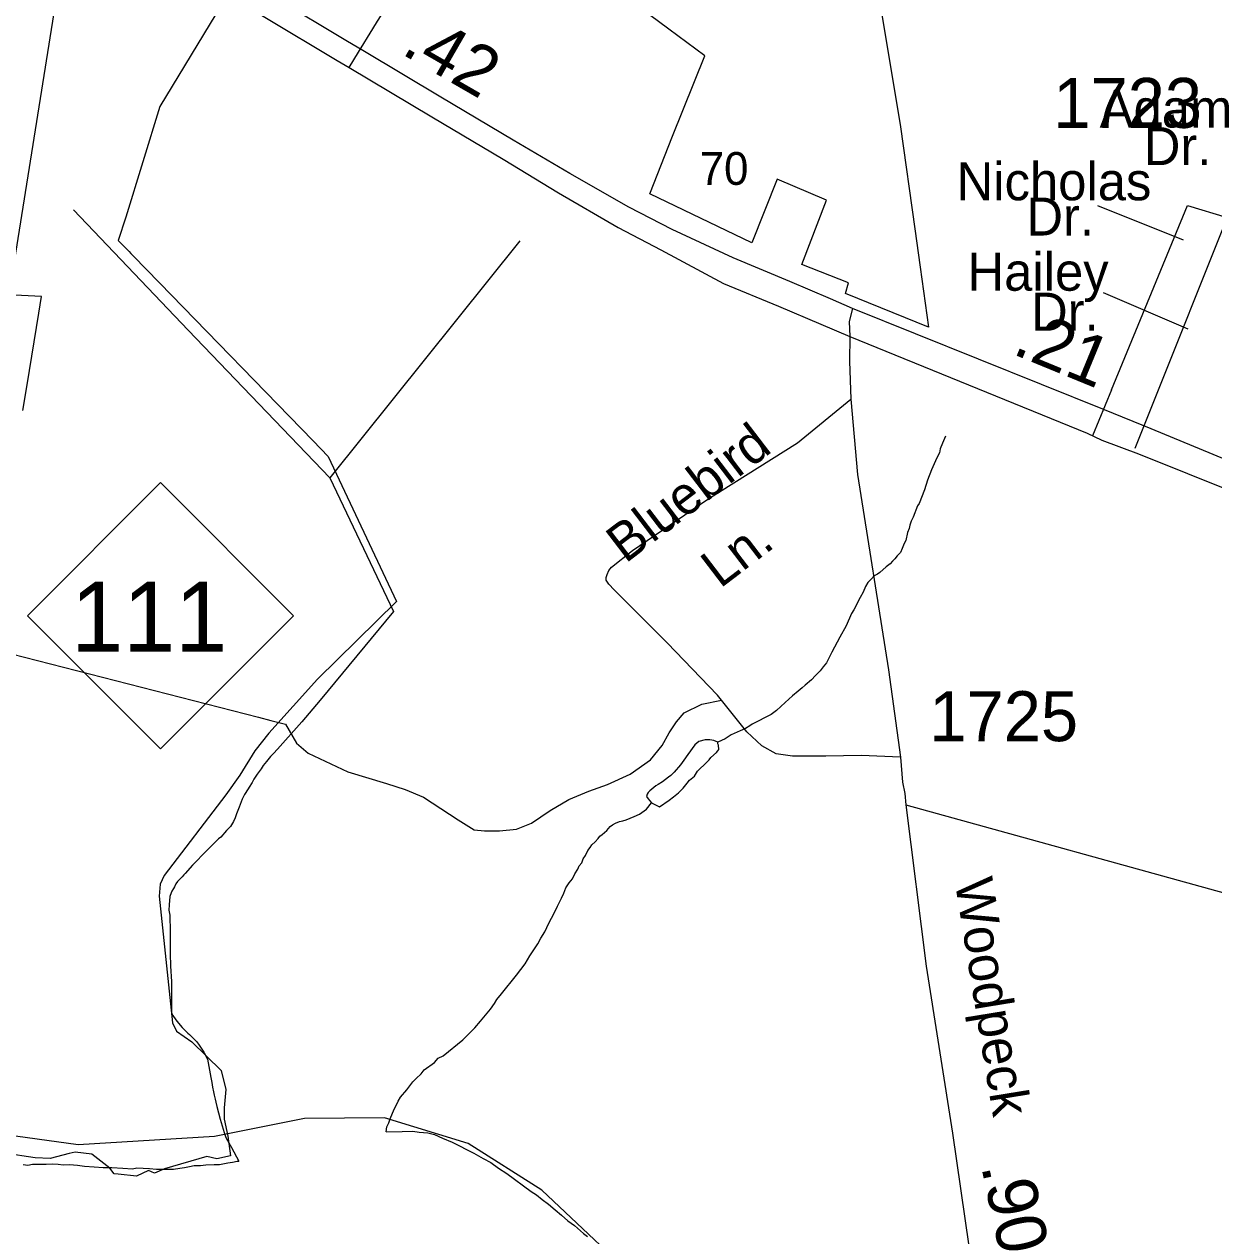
# Model space of a CAD drawing. Extents: x 2206922 to 2357709, y 510027 to 673830.
# Drawn here: x 2322482 to 2325457, y 579534 to 582565 of the extents above; entities that cross this region are included whole.
import ezdxf

# ---------------------------------------------------------------- set-up
doc = ezdxf.new("R2010")
doc.units = 0
for name, color, linetype in [('Exist Boundary Political City Limit New', 7, 'Continuous'), ('Exist Hydrographic Creek Single Shore', 7, 'Continuous'), ('Exist Hydrographic Misc Water Feature', 7, 'Continuous'), ('Exist Road Non-System Type 51', 7, 'Continuous'), ('Exist Road Non-System Type 51 Label', 7, 'Continuous'), ('Exist Road Primary NC Attributed', 7, 'Continuous'), ('Exist Road Primary NC Shield CELL', 7, 'Continuous'), ('Exist Road Primary NC Shield Number Label', 7, 'Continuous'), ('Exist Road Primary US Divided Attributed', 7, 'Continuous'), ('Exist Road Primary US Label', 7, 'Continuous'), ('Exist Road Primary US Mileage Tenths English Label', 7, 'Continuous'), ('Exist Road Secondary Mileage Hundredths English Label', 7, 'Continuous'), ('Exist Road Secondary Type 51 Attributed', 7, 'Continuous'), ('Exist Road Secondary Type 51 Label', 7, 'Continuous'), ('Exist Road Secondary Type 51 Number Label', 7, 'Continuous'), ('Map Preparation Boundary City Limit Buffer Line', 7, 'Continuous')]:
    doc.layers.add(name, color=color, linetype=linetype)

msp = doc.modelspace()

# ---------------------------------------------------------------- linework, layer by layer
at = {"layer": 'Exist Boundary Political City Limit New'}
for points in [[(2324673.5, 582308.4), (2324709.2, 582053.6), (2324723, 581957), (2324744, 581807.5), (2324535.8, 581891.1), (2324543.5, 581918.2), (2324427.2, 581964.1), (2324488.8, 582124.9), (2324365, 582177.6), (2324302, 582017.8), (2324046.8, 582140.8), (2324103.2, 582284.9), (2324184, 582486.4), (2324094.5, 582552.9), (2323814, 582761.1), (2323794, 582771.3), (2323907.8, 583155.7), (2324621.2, 582624.2), (2324673.5, 582308.4)], [(2322961.2, 582590), (2322821.5, 582359), (2322736.5, 582082.5), (2322717, 582024.4), (2322744.2, 581996.3), (2322748.8, 581991.6), (2322754.8, 581985.3), (2322820.5, 581917.7), (2323204.5, 581522.4), (2323242, 581483.9), (2323412.8, 581120.8)], [(2322479, 581598.4), (2322489.2, 581662.6), (2322518.5, 581842.1), (2322525.2, 581883.9), (2322373.2, 581891.2)], [(2323412.8, 581120.8), (2323215.2, 580926.3), (2323093.8, 580791.5), (2323059, 580747.6), (2323021, 580686.2), (2322986.2, 580637.2), (2322832, 580435.2), (2322822, 580413.3), (2322820, 580383.6), (2322852.8, 580066.9), (2322863, 580046), (2322901.5, 580018.8), (2322974.8, 579947.1), (2322986.2, 579900.1), (2322982.5, 579854.1), (2322981.8, 579826.1), (2322991, 579783.2), (2322997.8, 579733.6), (2322964, 579726.8), (2322938.5, 579731.9), (2322832.8, 579701.7), (2322808.2, 579691), (2322792.8, 579697.1), (2322762.8, 579683.1), (2322717.2, 579687.7), (2322707, 579688.7), (2322696.5, 579703.3), (2322651, 579738.1), (2322609.2, 579743.2), (2322594.8, 579739.6), (2322547.2, 579727.5), (2322509.2, 579729), (2322431.8, 579740.5)]]:
    msp.add_lwpolyline(points, dxfattribs=at)
at = {"layer": 'Exist Hydrographic Creek Single Shore'}
msp.add_lwpolyline([(2325729.4, 578486.2), (2325163.5, 578489.6), (2324971.4, 578521.2), (2324753.4, 578633.9), (2324636.5, 578717.7), (2324341.4, 579020.8), (2324096.4, 579329.2), (2324054.4, 579386.6), (2323776.5, 579647.7), (2323592.4, 579765), (2323383.4, 579828.7), (2323183.5, 579827.3), (2322958.4, 579782.1), (2322617.4, 579761.7), (2322284.4, 579807.4), (2321999.3, 579897.6), (2321715.3, 580017.4), (2321497.4, 580172.6), (2321405.3, 580205), (2321212.3, 580328.5), (2320943.3, 580534.2), (2320298.4, 580895.4)], dxfattribs=at)
at = {"layer": 'Exist Hydrographic Misc Water Feature'}
msp.add_line((2323721.6, 582022.8), (2323246.5, 581430), dxfattribs=at)
for points in [[(2322605.3, 582100.7), (2322892.3, 581800), (2323246.5, 581430)], [(2324786.2, 581534.5), (2324778.6, 581516.6), (2324772.9, 581502.4), (2324771.2, 581492.5), (2324764.9, 581480.5), (2324751.3, 581450.5), (2324741.5, 581424.4), (2324733.7, 581400.1), (2324720.4, 581366), (2324716.5, 581360.1), (2324705, 581331.8), (2324700.7, 581321.9), (2324697, 581311.9), (2324695.2, 581303.6), (2324691.3, 581293.7), (2324687.2, 581273.6), (2324683.3, 581265.7), (2324677.5, 581253.6), (2324673.6, 581243.6), (2324665.4, 581235.5), (2324659.5, 581227.5), (2324653.7, 581221.5), (2324648.2, 581215.4), (2324637.9, 581207.3), (2324622.4, 581193), (2324616.2, 581189), (2324608.2, 581185), (2324600.4, 581176.8), (2324592.4, 581168.7), (2324586.5, 581158.6), (2324580.7, 581144.5), (2324572.7, 581130.7), (2324557.2, 581100.2), (2324551.2, 581090.5), (2324537.7, 581060.1), (2324522.1, 581032), (2324502.4, 580994), (2324488.7, 580967.7), (2324480.7, 580957.6), (2324473.1, 580947.4), (2324460.8, 580935.4), (2324451.1, 580925.1), (2324435.1, 580911.3), (2324427.4, 580905.2), (2324417.5, 580896.9), (2324403.6, 580884.8), (2324385.5, 580868.5), (2324364, 580848.2), (2324350.3, 580838.1), (2324302.5, 580813.7), (2324296.7, 580809.7), (2324286.3, 580803.5), (2324272.5, 580797.5), (2324250.6, 580787.4), (2324235.2, 580777.2), (2324216.8, 580769)], [(2323246.5, 581430), (2323405.8, 581095.8), (2323222.3, 580874), (2323176.7, 580819.7), (2323115.6, 580751), (2323105.8, 580740.7), (2323098.2, 580732.9), (2323088, 580720.7), (2323080, 580710.5), (2323074.4, 580702.4), (2323064.4, 580688.5), (2323056.4, 580676.3), (2323052.5, 580668.4), (2323044.5, 580656.2), (2323042.6, 580652.1), (2323033, 580638.1), (2323027.3, 580626), (2323019.7, 580606.1), (2323013.1, 580590), (2323009.8, 580580), (2323005.5, 580570.1), (2322997.9, 580557.8), (2322987.9, 580547.6), (2322974.2, 580531.4), (2322968.4, 580527.4), (2322960.6, 580519.3), (2322944.4, 580503.4), (2322924.7, 580483.3), (2322917.1, 580475.1), (2322913, 580470.8), (2322908.9, 580467), (2322902.8, 580461), (2322885, 580440.6), (2322881.5, 580436.7), (2322877.4, 580432.4), (2322871.6, 580426.4), (2322865.5, 580420.4), (2322861.6, 580414.5), (2322857.7, 580406.6), (2322855.6, 580402.4), (2322851.7, 580396.5), (2322849.7, 580392.3), (2322846, 580382.4), (2322844.4, 580362.3), (2322844.1, 580348.2), (2322846.4, 580336.5), (2322846.2, 580330.5), (2322846.2, 580320.3), (2322846.8, 580310.5), (2322846.8, 580292.3), (2322847.4, 580230.5), (2322847.6, 580218.3), (2322847.6, 580208.6), (2322850.3, 580170.5), (2322850.3, 580160.3), (2322850.7, 580152.6), (2322850.7, 580134.3), (2322850.7, 580094.5), (2322851.1, 580088.4), (2322855.2, 580082.6), (2322863.4, 580070.8), (2322877.4, 580054.9), (2322891.5, 580041), (2322895.2, 580037.2), (2322901.8, 580030.9), (2322907.7, 580025.2), (2322913.5, 580019.4), (2322919.8, 580011.2), (2322931.7, 579993.6), (2322940.3, 579975.7), (2322948.7, 579929.8), (2322951, 579917.7), (2322952.8, 579905.6), (2322955.1, 579894), (2322957.1, 579885.9), (2322959.4, 579875.9), (2322961.4, 579867.9), (2322963.5, 579857.8), (2322971.9, 579825.7), (2322981.9, 579792.1), (2322986.2, 579780.2), (2322990.6, 579772.2), (2323000.4, 579754.5), (2323018.9, 579720.5)], [(2324216.8, 580769), (2324206.9, 580772.9), (2324196.9, 580774.8), (2324185, 580774.6), (2324169, 580770.5), (2324159.1, 580762.2), (2324141.5, 580738.1), (2324131.5, 580723.8), (2324123.7, 580712), (2324107.9, 580693.7), (2324099.7, 580685.6), (2324093.9, 580681.6), (2324078.4, 580669.4), (2324067.9, 580663.3), (2324062.2, 580659.3), (2324056.4, 580655.3), (2324046.6, 580647), (2324042.5, 580643.1), (2324040.4, 580639), (2324038.2, 580633.2), (2324042.7, 580626.9), (2324050.9, 580617.1)], [(2324050.9, 580617.1), (2324071, 580607.2), (2324095, 580623.5), (2324106.4, 580631.9), (2324118.3, 580641.9), (2324130, 580653.9), (2324140.3, 580666.1), (2324146.2, 580674.2), (2324158.1, 580684.1), (2324165.7, 580696.4), (2324171.7, 580702.4), (2324183.8, 580712.7), (2324189.3, 580718.8), (2324195.4, 580724.7), (2324199.3, 580730.6), (2324213.3, 580742.7), (2324217, 580747), (2324219.2, 580750.8), (2324218.8, 580761), (2324217, 580764.9), (2324216.8, 580769)], [(2323387.7, 579794.4), (2323389.4, 579806.3), (2323393.7, 579816.6), (2323397.4, 579826.5), (2323407.4, 579850.6), (2323411.3, 579858.5), (2323417.1, 579870.6), (2323423, 579880.7), (2323438.8, 579899), (2323446.4, 579909.2), (2323454.4, 579919), (2323462.2, 579927.1), (2323474.5, 579939.5), (2323482.5, 579949.2), (2323508.1, 579967.7), (2323517.7, 579978), (2323529.8, 579983.9), (2323579.5, 580024.2), (2323593.4, 580038.4), (2323609.2, 580054.6), (2323622.9, 580070.8), (2323648.4, 580101.1), (2323658.4, 580115.4), (2323664.4, 580125.4), (2323676, 580139.5), (2323713.4, 580185.7), (2323735.1, 580214.1), (2323747, 580234.2), (2323766.5, 580264.1), (2323774.3, 580278.4), (2323784.3, 580294.3), (2323794.4, 580316.3), (2323807.7, 580340.7), (2323815.9, 580358.9), (2323825.5, 580379), (2323831.3, 580391.1), (2323837, 580404.8), (2323845, 580416.9), (2323853, 580427.1), (2323859, 580439.2), (2323866.9, 580451.4), (2323870.4, 580459.4), (2323876.4, 580467.4), (2323880.1, 580477.4), (2323886.2, 580485.4), (2323892, 580497.5), (2323897.9, 580505.5), (2323902, 580511.8), (2323910.2, 580519.9), (2323917.4, 580527.7), (2323921.9, 580534), (2323927.6, 580538), (2323939.5, 580547.9), (2323947.5, 580558.1), (2323953.3, 580562.1), (2323961.3, 580566.2), (2323971.3, 580570.3), (2323979.3, 580572.4), (2323987.3, 580574.4), (2323997.4, 580578.6), (2324007.4, 580582.7), (2324021.1, 580588.8), (2324038.8, 580601.1), (2324050.9, 580617.1)], [(2323387.7, 579794.4), (2323427.7, 579794.8), (2323453.8, 579795.4), (2323470.2, 579793.3), (2323491.9, 579791.7), (2323507.9, 579787.6), (2323528, 579778.2), (2323552.2, 579768.4), (2323606.7, 579740.7), (2323630.3, 579727), (2323648.8, 579717.4), (2323668.5, 579703.5), (2323689.2, 579689.8), (2323749.7, 579644.6), (2323763.6, 579636.4), (2323777.3, 579624.6), (2323793.7, 579612.8), (2323809.7, 579599.1), (2323826.1, 579585.2), (2323841.9, 579571.5), (2323858.3, 579559.7), (2323880.5, 579539.7), (2323890.7, 579532.1)], [(2322479.2, 579712.5), (2322491, 579710.7), (2322502.9, 579713), (2322519.1, 579713), (2322537, 579713.2), (2322553.2, 579713.6), (2322567.3, 579713.5), (2322579.2, 579711.7), (2322595, 579712.1), (2322615.1, 579710.3), (2322633.1, 579708.4), (2322657.1, 579706.8), (2322679.3, 579704.7), (2322701.4, 579705), (2322729.1, 579703.3), (2322753.1, 579701.7), (2322763.4, 579703.8), (2322795.3, 579702.2), (2322813.2, 579700.3), (2322823, 579700.5), (2322839.2, 579700.5), (2322855.4, 579700.9), (2322871, 579703), (2322883.3, 579704.8), (2322895.2, 579707.1), (2322906.9, 579709.4), (2322922.7, 579709.4), (2322936.6, 579711.8), (2322957.1, 579712), (2322970.7, 579711.9), (2322978.7, 579714), (2322991, 579716.2), (2323002.9, 579718.5), (2323015, 579720.3), (2323018.9, 579720.5)]]:
    msp.add_lwpolyline(points, dxfattribs=at)
at = {"layer": 'Exist Road Non-System Type 51'}
for p, q in [((2323353.2, 582553.2), (2323317.7, 582495.5)), ((2323317.7, 582495.5), (2323294.1, 582457.2)), ((2325490.7, 582081.6), (2325301.6, 581608.2)), ((2325201.3, 581650.6), (2325154.2, 581535.6)), ((2325301.6, 581608.2), (2325276.5, 581545.3)), ((2325276.5, 581545.3), (2325259.8, 581503.5)), ((2322450.1, 580990.3), (2323067.9, 580831.1)), ((2323067.9, 580831.1), (2323098.8, 580823.1)), ((2324687.4, 580611.9), (2326055.5, 580233))]:
    msp.add_line(p, q, dxfattribs=at)
for points in [[(2323631.8, 583738.2), (2323658.9, 583689.7), (2323672.2, 583647.6), (2323676.7, 583607.7), (2323676.7, 583567.7), (2323663.4, 583496.7), (2323625.7, 583363.6), (2323541.4, 583088.5), (2323498.2, 582912.2), (2323458.3, 582796.8), (2323420.6, 582677), (2323396.2, 582621.6), (2323365.2, 582572.8), (2323353.2, 582553.2)], [(2325201.3, 581650.6), (2325391.6, 582111.2), (2325490.7, 582081.6)], [(2324226.4, 580874.1), (2324216.3, 580886.8), (2324090, 581017.6), (2323957.2, 581150.4), (2323944.5, 581164.4), (2323937.9, 581174), (2323937.8, 581180.8), (2323940.1, 581188.5), (2323944.5, 581198.2), (2323950.6, 581206.6), (2324003.6, 581248.4), (2324191.7, 581376.5), (2324416.5, 581517.9), (2324549.3, 581627.2)], [(2323098.8, 580823.1), (2323135.4, 580813.7), (2323162.7, 580766.7), (2323192.3, 580741.4), (2323291.4, 580695), (2323388.4, 580665.5), (2323434.8, 580650.7), (2323481.1, 580631.7), (2323567.6, 580574.7), (2323607.7, 580549.4), (2323633, 580547.3), (2323670.9, 580547.3), (2323713.1, 580551.5), (2323751, 580566.3), (2323797.4, 580598), (2323843.8, 580625.4), (2323894.4, 580646.5), (2323940.8, 580663.4), (2323997.8, 580688.7), (2324048.4, 580724.5), (2324077.9, 580760.4), (2324094.8, 580792.1), (2324113.7, 580819.5), (2324132.7, 580842.7), (2324177, 580863.8), (2324226.4, 580874.1)], [(2324673.5, 580731.5), (2324575, 580735.8), (2324487.2, 580733.6), (2324403.7, 580733.6), (2324363, 580740.1), (2324326.6, 580759.4), (2324289.1, 580794.7), (2324226.4, 580874.1)]]:
    msp.add_lwpolyline(points, dxfattribs=at)
at = {"layer": 'Exist Road Non-System Type 51 Label'}
for points in [[(2325166.3, 582111.3), (2325380.6, 582026.1)], [(2325181, 581893.9), (2325392.3, 581802.8)]]:
    msp.add_lwpolyline(points, dxfattribs=at)
at = {"layer": 'Exist Road Primary NC Attributed'}
msp.add_lwpolyline([(2322269.6, 580821.9), (2322305.3, 581027.6), (2322434.9, 581826.6), (2322439.6, 581856.5), (2322572.4, 582688.7), (2322597.8, 582788.5), (2322597.8, 582788.6), (2322606, 582821), (2322619.9, 582854.2)], dxfattribs=at)
at = {"layer": 'Exist Road Primary NC Shield CELL'}
msp.add_lwpolyline([(2322490.1, 581085.3), (2322823, 581418.3), (2323156, 581085.3), (2322823, 580752.3)], close=True, dxfattribs=at)
at = {"layer": 'Exist Road Primary US Divided Attributed'}
for points in [[(2324553.6, 581853.7), (2324498.4, 581878.1), (2324396.8, 581921.5), (2324255.5, 581981), (2324103, 582051.7), (2323994, 582107.5), (2323846.5, 582191.8), (2323705.2, 582274.9), (2323524.2, 582382.8), (2323333.3, 582496.9), (2323286.2, 582524.2), (2323113.9, 582628.4), (2323084.2, 582644.5), (2323024.7, 582680.5), (2322840, 582788.4), (2322773.1, 582828), (2322644.5, 582899.3)], [(2322619.9, 582854.2), (2322751.9, 582776.8), (2322796, 582750.9), (2323005.8, 582627.4), (2323071.5, 582590.3), (2323083.9, 582582.9), (2323265.2, 582474.4), (2323294.4, 582457.1), (2323501.6, 582333.5), (2323679.8, 582227.1), (2323818, 582143.5), (2323967.9, 582056.6), (2324074.5, 582000.8), (2324230.7, 581916.5), (2324368.3, 581859.4), (2324474.9, 581814.8), (2324546.9, 581783.7)], [(2325637.8, 581413), (2325610.4, 581424.6), (2325300.4, 581553.1), (2325183.9, 581600.2), (2324553.6, 581853.7)], [(2324546.9, 581783.7), (2325140.5, 581542), (2325177.7, 581524.6), (2325269.4, 581489.9), (2325636.3, 581342.9)]]:
    msp.add_lwpolyline(points, dxfattribs=at)
at = {"layer": 'Exist Road Secondary Type 51 Attributed'}
for points in [[(2324553.6, 581853.7), (2324545.4, 581821.3), (2324546.9, 581783.7)], [(2324546.9, 581783.7), (2324545.8, 581722), (2324549.3, 581627.2), (2324566.4, 581438.6), (2324643.5, 580950.1), (2324673.5, 580731.5), (2324678.9, 580669), (2324684.6, 580640.4), (2324687.4, 580611.9), (2324737.8, 580208.6), (2324804.1, 579790.8), (2324844.8, 579507.9), (2324898.4, 579235.8), (2324990.4, 578890.8), (2325005.4, 578792.2), (2325011.9, 578697.9), (2325012.9, 578624), (2324994.7, 578556.5), (2324978.5, 578518.4), (2324958.3, 578470.8), (2324702.4, 577966.2), (2324282.7, 577160.5)]]:
    msp.add_lwpolyline(points, dxfattribs=at)
at = {"layer": 'Map Preparation Boundary City Limit Buffer Line'}
for points in [[(2324673.5, 582308.4), (2324709.2, 582053.6), (2324723, 581957), (2324744, 581807.5), (2324535.8, 581891.1), (2324543.5, 581918.2), (2324427.2, 581964.1), (2324488.8, 582124.9), (2324365, 582177.6), (2324302, 582017.8), (2324046.8, 582140.8), (2324103.2, 582284.9), (2324184, 582486.4), (2324094.5, 582552.9), (2323814, 582761.1), (2323794, 582771.3), (2323907.8, 583155.7), (2324621.2, 582624.2), (2324673.5, 582308.4)], [(2322961.2, 582590), (2322821.5, 582359), (2322736.5, 582082.5), (2322717, 582024.4), (2322744.2, 581996.3), (2322748.8, 581991.6), (2322754.8, 581985.3), (2322820.5, 581917.7), (2323204.5, 581522.4), (2323242, 581483.9), (2323412.8, 581120.8)], [(2322479, 581598.4), (2322489.2, 581662.6), (2322518.5, 581842.1), (2322525.2, 581883.9), (2322373.2, 581891.2)], [(2323412.8, 581120.8), (2323215.2, 580926.3), (2323093.8, 580791.5), (2323059, 580747.6), (2323021, 580686.2), (2322986.2, 580637.2), (2322832, 580435.2), (2322822, 580413.3), (2322820, 580383.6), (2322852.8, 580066.9), (2322863, 580046), (2322901.5, 580018.8), (2322974.8, 579947.1), (2322986.2, 579900.1), (2322982.5, 579854.1), (2322981.8, 579826.1), (2322991, 579783.2), (2322997.8, 579733.6), (2322964, 579726.8), (2322938.5, 579731.9), (2322832.8, 579701.7), (2322808.2, 579691), (2322792.8, 579697.1), (2322762.8, 579683.1), (2322717.2, 579687.7), (2322707, 579688.7), (2322696.5, 579703.3), (2322651, 579738.1), (2322609.2, 579743.2), (2322594.8, 579739.6), (2322547.2, 579727.5), (2322509.2, 579729), (2322431.8, 579740.5)]]:
    msp.add_lwpolyline(points, dxfattribs=at)

# ---------------------------------------------------------------- texts
at = {"layer": 'Exist Road Non-System Type 51 Label'}
for s, p in [('Adam', (2325171.9, 582306.7)), ('Dr.', (2325282, 582212.7)), ('Nicholas', (2324814, 582124.6)), ('Dr.', (2324988.5, 582036.5)), ('Hailey', (2324841.3, 581898.4)), ('Dr.', (2325000.2, 581798.5))]:
    msp.add_text(s, height=95, dxfattribs=at).set_placement(p)
for s, p in [('Bluebird', (2323985.7, 581214.5)), ('Ln.', (2324222.6, 581152.1))]:
    msp.add_text(s, height=95, rotation=37.3704, dxfattribs=at).set_placement(p)
at = {"layer": 'Exist Road Primary NC Shield Number Label'}
msp.add_text('111', height=175, dxfattribs=at).set_placement((2322599.2, 580995.6))
at = {"layer": 'Exist Road Primary US Label'}
msp.add_text('70', height=82.02, dxfattribs=at).set_placement((2324171.4, 582163.2))
at = {"layer": 'Exist Road Primary US Mileage Tenths English Label'}
for s, rotation, p in [('.42', 330.0172, (2323422.1, 582492.7)), ('.21', 337.6356, (2324950.2, 581741.5))]:
    msp.add_text(s, height=125, rotation=rotation, dxfattribs=at).set_placement(p)
at = {"layer": 'Exist Road Secondary Mileage Hundredths English Label'}
msp.add_text('.90', height=125, rotation=282.1647, dxfattribs=at).set_placement((2324875.2, 579708.1))
at = {"layer": 'Exist Road Secondary Type 51 Label'}
msp.add_text('Woodpeck', height=95, rotation=279.2388, dxfattribs=at).set_placement((2324809.1, 580421))
at = {"layer": 'Exist Road Secondary Type 51 Number Label'}
for s, p in [('1723', (2325056.1, 582305.8)), ('1725', (2324746, 580771.4))]:
    msp.add_text(s, height=125, dxfattribs=at).set_placement(p)

doc.saveas('drawing.dxf')
